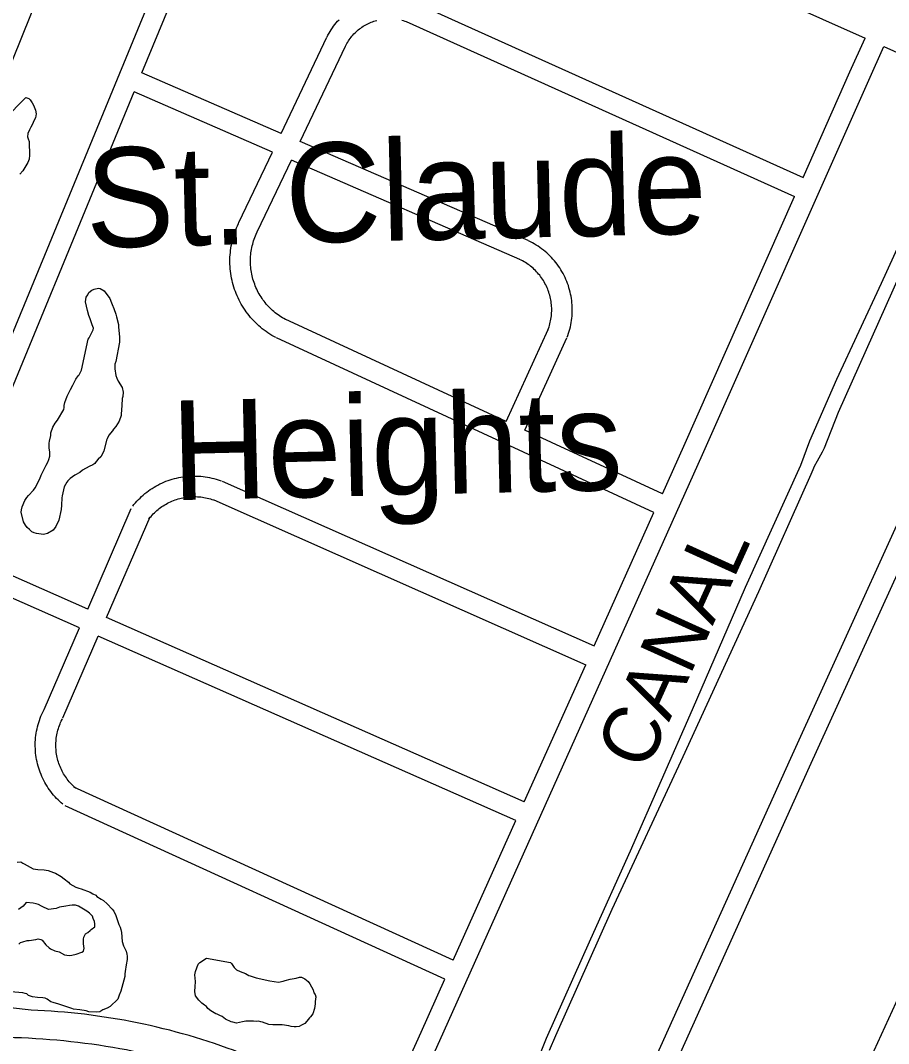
# Model space of a CAD drawing. Extents: x 3677843 to 3715951, y 511991 to 537744.
# Drawn here: x 3703535 to 3704800, y 533726 to 535216 of the extents above; entities that cross this region are included whole.
import ezdxf

# ---------------------------------------------------------------- set-up
doc = ezdxf.new("R2010")
doc.units = 0
for name, color, linetype in [('V-RIVR-IDEN', 7, 'Continuous'), ('V-ROAD-CNTR', 7, 'Continuous'), ('V-SITE-VEGE', 7, 'Continuous'), ('V-TOPO-GNAM-IDEN', 7, 'Continuous'), ('V-TOPO-SHOR', 7, 'Continuous')]:
    doc.layers.add(name, color=color, linetype=linetype)

msp = doc.modelspace()

# ---------------------------------------------------------------- linework, layer by layer
at = {"layer": 'V-ROAD-CNTR'}
for points in [[(3703102.6, 533712.4), (3703183.6, 533932.2), (3703439, 534556.2), (3703725.5, 535250.6), (3703863, 535591.4)], [(3703712.2, 535139.8), (3703753.2, 535239.2), (3703890.5, 535579.3)], [(3703890.5, 535579.3), (3704189.3, 535447.7), (3704766.3, 535190.2)], [(3704109.6, 535242), (3704675.7, 534987.3)], [(3703982.1, 535192), (3703983.4, 535194.5), (3703984.9, 535197.3), (3703986.4, 535199.9), (3703988.1, 535202.5), (3703989.8, 535205.1), (3703991.6, 535207.6), (3703993.5, 535210.1), (3703995.4, 535212.4), (3703997.4, 535214.8), (3703999.5, 535217.1)], [(3704008.8, 535178.4), (3704009.9, 535180.5), (3704011, 535182.5), (3704012.1, 535184.3), (3704013.2, 535186.2), (3704014.4, 535188), (3704015.7, 535189.7), (3704017, 535191.5), (3704018.4, 535193.2), (3704019.8, 535194.8), (3704021.3, 535196.4), (3704022.8, 535198), (3704024.4, 535199.5), (3704026, 535200.9), (3704027.6, 535202.3), (3704029.3, 535203.7), (3704031.1, 535205), (3704032.9, 535206.3), (3704034.7, 535207.5), (3704036.5, 535208.6), (3704038.4, 535209.7), (3704040.3, 535210.7), (3704042.3, 535211.7), (3704044.3, 535212.6), (3704046.3, 535213.4), (3704048.3, 535214.2), (3704050.3, 535215), (3704052.4, 535215.6), (3704054.5, 535216.2)], [(3704091.1, 535216.5), (3704093.2, 535215.9), (3704095.3, 535215.2), (3704097.4, 535214.5), (3704098.3, 535214.2)], [(3704097.3, 535214.6), (3704663.5, 534959.8)], [(3703915.3, 535051.5), (3703981.9, 535191.6)], [(3704675.7, 534987.3), (3704744.1, 535141.3), (3704766.3, 535190.2)], [(3703754.8, 532865), (3704146.3, 533730.2), (3704529.3, 534583.7), (3704771.4, 535129), (3704793.7, 535177.9)], [(3703942.8, 535039.6), (3704009, 535178.8)], [(3704793.7, 535177.9), (3704925.4, 535119.1), (3705070.9, 535053.4)], [(3703915.3, 535051.5), (3703712.2, 535139.8)], [(3703427.7, 534449.4), (3703466.8, 534544.8), (3703700.8, 535112.1)], [(3703902.4, 535024.4), (3703700.8, 535112.1)], [(3704003.6, 532704.4), (3704156.6, 533036.7), (3704330.3, 533431.1), (3704391.9, 533551.9), (3704657.9, 534141.3), (3704893.6, 534659), (3705070.9, 535053.4)], [(3704275, 534895.3), (3703942.8, 535039.6)], [(3704030.9, 532691.9), (3704184, 533024.4), (3704357.4, 533418.3), (3704418.9, 533538.9), (3704685.2, 534129), (3704921, 534646.6), (3705098.2, 535041.1)], [(3703853.7, 534921.9), (3703902.4, 535024.4)], [(3703880.8, 534909), (3703930, 535012.5)], [(3704263, 534867.8), (3703930, 535012.5)], [(3704470.7, 534526.5), (3704501.9, 534595.9), (3704663.5, 534959.8)], [(3705330, 534936.4), (3705296.1, 534860.9), (3704918, 534018.2), (3704527.9, 533167.6), (3704231.8, 532504.7), (3704117.8, 532244.3)], [(3703907.3, 534754.1), (3703904.5, 534755.6), (3703901.6, 534757.3), (3703898.7, 534759.1), (3703895.9, 534761), (3703893.1, 534762.9), (3703890.4, 534764.9), (3703887.7, 534767), (3703885.1, 534769.2), (3703882.5, 534771.4), (3703880, 534773.7), (3703877.6, 534776), (3703875.2, 534778.5), (3703872.9, 534780.9), (3703870.7, 534783.5), (3703868.5, 534786.1), (3703866.4, 534788.8), (3703864.4, 534791.5), (3703862.5, 534794.3), (3703860.6, 534797.1), (3703858.8, 534799.9), (3703857.1, 534802.9), (3703855.4, 534805.8), (3703853.9, 534808.8), (3703852.4, 534811.9), (3703851, 534815), (3703849.7, 534818.1), (3703848.5, 534821.3), (3703847.3, 534824.4), (3703846.3, 534827.7), (3703845.3, 534830.9), (3703844.4, 534834.2), (3703843.6, 534837.5), (3703842.9, 534840.8), (3703842.3, 534844.1), (3703841.8, 534847.5), (3703841.3, 534850.8), (3703841, 534854.2), (3703840.7, 534857.6), (3703840.5, 534860.9), (3703840.5, 534864.3), (3703840.5, 534867.7), (3703840.6, 534871.1), (3703840.8, 534874.5), (3703841.1, 534877.9), (3703841.4, 534881.2), (3703841.9, 534884.6), (3703842.4, 534887.9), (3703843.1, 534891.3), (3703843.8, 534894.6), (3703844.6, 534897.9), (3703845.6, 534901.1), (3703846.5, 534904.4), (3703847.6, 534907.6), (3703848.8, 534910.7), (3703850.1, 534913.9), (3703851.4, 534917), (3703852.8, 534920.1), (3703853.7, 534922)], [(3703921.7, 534780.3), (3703919.3, 534781.7), (3703917.1, 534783), (3703914.9, 534784.3), (3703912.7, 534785.8), (3703910.6, 534787.3), (3703908.5, 534788.8), (3703906.5, 534790.4), (3703904.5, 534792), (3703902.5, 534793.7), (3703900.6, 534795.5), (3703898.8, 534797.3), (3703897, 534799.1), (3703895.2, 534801), (3703893.5, 534803), (3703891.9, 534805), (3703890.3, 534807), (3703888.7, 534809.1), (3703887.3, 534811.2), (3703885.8, 534813.3), (3703884.5, 534815.5), (3703883.1, 534817.7), (3703881.9, 534820), (3703880.7, 534822.3), (3703879.6, 534824.6), (3703878.5, 534827), (3703877.5, 534829.4), (3703876.6, 534831.8), (3703875.7, 534834.2), (3703874.9, 534836.7), (3703874.1, 534839.1), (3703873.5, 534841.6), (3703872.9, 534844.1), (3703872.3, 534846.7), (3703871.9, 534849.2), (3703871.4, 534851.8), (3703871.1, 534854.3), (3703870.8, 534856.9), (3703870.6, 534859.5), (3703870.5, 534862), (3703870.5, 534864.6), (3703870.5, 534867.2), (3703870.5, 534869.8), (3703870.7, 534872.4), (3703870.9, 534874.9), (3703871.2, 534877.5), (3703871.6, 534880.1), (3703872, 534882.6), (3703872.5, 534885.2), (3703873, 534887.7), (3703873.7, 534890.2), (3703874.3, 534892.7), (3703875.1, 534895.2), (3703875.9, 534897.6), (3703876.8, 534900), (3703877.8, 534902.4), (3703878.8, 534904.8), (3703879.9, 534907.2), (3703880.7, 534908.8)], [(3704332, 534754.6), (3704333.1, 534757.4), (3704334.1, 534760.4), (3704335, 534763.5), (3704335.9, 534766.6), (3704336.6, 534769.7), (3704337.3, 534772.9), (3704337.9, 534776), (3704338.4, 534779.2), (3704338.8, 534782.4), (3704339.1, 534785.5), (3704339.3, 534788.7), (3704339.4, 534791.9), (3704339.4, 534795.1), (3704339.4, 534798.4), (3704339.2, 534801.6), (3704339, 534804.7), (3704338.6, 534807.9), (3704338.2, 534811.1), (3704337.7, 534814.3), (3704337, 534817.4), (3704336.3, 534820.5), (3704335.5, 534823.6), (3704334.6, 534826.7), (3704333.7, 534829.8), (3704332.6, 534832.8), (3704331.5, 534835.8), (3704330.2, 534838.8), (3704328.9, 534841.7), (3704327.5, 534844.6), (3704326, 534847.4), (3704324.4, 534850.2), (3704322.8, 534852.9), (3704321.1, 534855.6), (3704319.3, 534858.3), (3704317.4, 534860.9), (3704315.4, 534863.4), (3704313.4, 534865.9), (3704311.3, 534868.3), (3704309.1, 534870.7), (3704306.9, 534873), (3704304.6, 534875.2), (3704302.3, 534877.4), (3704299.8, 534879.5), (3704297.3, 534881.5), (3704294.8, 534883.5), (3704292.2, 534885.4), (3704289.6, 534887.2), (3704286.9, 534888.9), (3704284.1, 534890.5), (3704281.3, 534892.1), (3704278.5, 534893.6), (3704275.7, 534895), (3704275.4, 534895.1)], [(3704303.9, 534765), (3704304.8, 534767.4), (3704305.5, 534769.6), (3704306.2, 534771.9), (3704306.8, 534774.1), (3704307.4, 534776.4), (3704307.9, 534778.7), (3704308.3, 534781), (3704308.7, 534783.3), (3704308.9, 534785.6), (3704309.2, 534788), (3704309.3, 534790.3), (3704309.4, 534792.6), (3704309.4, 534795), (3704309.4, 534797.3), (3704309.3, 534799.6), (3704309.1, 534802), (3704308.8, 534804.3), (3704308.5, 534806.6), (3704308.1, 534808.9), (3704307.7, 534811.2), (3704307.2, 534813.5), (3704306.6, 534815.8), (3704305.9, 534818), (3704305.2, 534820.2), (3704304.4, 534822.5), (3704303.6, 534824.6), (3704302.7, 534826.8), (3704301.7, 534828.9), (3704300.7, 534831), (3704299.6, 534833.1), (3704298.5, 534835.1), (3704297.3, 534837.1), (3704296, 534839.1), (3704294.7, 534841.1), (3704293.3, 534842.9), (3704291.9, 534844.8), (3704290.4, 534846.6), (3704288.9, 534848.4), (3704287.3, 534850.1), (3704285.7, 534851.8), (3704284, 534853.4), (3704282.3, 534855), (3704280.5, 534856.5), (3704278.7, 534858), (3704276.9, 534859.4), (3704275, 534860.8), (3704273, 534862.1), (3704271.1, 534863.4), (3704269.1, 534864.6), (3704267, 534865.7), (3704264.9, 534866.8), (3704262.7, 534867.9), (3704262.7, 534867.9)], [(3704243.2, 534631.8), (3703920.8, 534780.8)], [(3704243.2, 534631.8), (3704304.3, 534766)], [(3704458.5, 534499.2), (3703908.2, 534753.6)], [(3704270.4, 534619.2), (3704331.6, 534753.6)], [(3704470.7, 534526.5), (3704270.4, 534619.2)], [(3703698.8, 534508.5), (3703700.7, 534510.9), (3703702.8, 534513.4), (3703705, 534515.8), (3703707.2, 534518.1), (3703709.5, 534520.4), (3703711.8, 534522.7), (3703714.2, 534524.8), (3703716.7, 534526.9), (3703719.2, 534528.9), (3703721.8, 534530.8), (3703724.5, 534532.7), (3703727.2, 534534.5), (3703729.9, 534536.2), (3703732.7, 534537.8), (3703735.6, 534539.4), (3703738.4, 534540.9), (3703741.4, 534542.2), (3703744.3, 534543.5), (3703747.3, 534544.8), (3703750.4, 534545.9), (3703753.4, 534546.9), (3703756.5, 534547.9), (3703759.6, 534548.8), (3703762.8, 534549.6), (3703765.9, 534550.2), (3703769.1, 534550.8), (3703772.3, 534551.4), (3703775.5, 534551.8), (3703778.7, 534552.1), (3703782, 534552.3), (3703785.2, 534552.5), (3703788.4, 534552.5), (3703791.7, 534552.5), (3703794.9, 534552.4), (3703798.1, 534552.1), (3703801.3, 534551.8), (3703804.5, 534551.4), (3703807.7, 534550.9), (3703810.9, 534550.3), (3703814.1, 534549.6), (3703817.2, 534548.9), (3703820.3, 534548), (3703823.4, 534547.1), (3703826.5, 534546), (3703828.2, 534545.4)], [(3703829.2, 534545), (3704371.4, 534305.1)], [(3703722.3, 534489.9), (3703723.9, 534491.9), (3703725.5, 534493.7), (3703727.1, 534495.5), (3703728.7, 534497.2), (3703730.4, 534498.9), (3703732.1, 534500.5), (3703733.9, 534502.1), (3703735.7, 534503.7), (3703737.6, 534505.1), (3703739.5, 534506.6), (3703741.4, 534507.9), (3703743.4, 534509.3), (3703745.4, 534510.5), (3703747.5, 534511.7), (3703749.6, 534512.9), (3703751.7, 534513.9), (3703753.8, 534515), (3703756, 534515.9), (3703758.2, 534516.8), (3703760.5, 534517.6), (3703762.7, 534518.4), (3703765, 534519.1), (3703767.3, 534519.8), (3703769.6, 534520.3), (3703771.9, 534520.8), (3703774.3, 534521.3), (3703776.6, 534521.7), (3703779, 534522), (3703781.3, 534522.2), (3703783.7, 534522.4), (3703786.1, 534522.5), (3703788.5, 534522.5), (3703790.8, 534522.5), (3703793.2, 534522.4), (3703795.6, 534522.2), (3703798, 534522), (3703800.3, 534521.7), (3703802.7, 534521.3), (3703805, 534520.9), (3703807.4, 534520.4), (3703809.7, 534519.8), (3703812, 534519.2), (3703814.2, 534518.5), (3703816.5, 534517.7), (3703818, 534517.2)], [(3703817, 534517.6), (3704359.1, 534277.7)], [(3703633.2, 534358.7), (3703696.8, 534505.2)], [(3704371.4, 534305.1), (3704458.5, 534499.2)], [(3703660.7, 534346.6), (3703724.3, 534493.2)], [(3703633.2, 534358.7), (3703427.7, 534449.4)], [(3703621.3, 534331.2), (3703416.3, 534421.6)], [(3704269.5, 534078.1), (3703660.7, 534346.6)], [(3703569.6, 534212.2), (3703621.3, 534331.2)], [(3703597.1, 534200.3), (3703648.7, 534319.1)], [(3704257.2, 534050.7), (3703648.7, 534319.1)], [(3704269.5, 534078.1), (3704359.1, 534277.7)], [(3703597.1, 534074.3), (3703594.8, 534076.3), (3703592.4, 534078.4), (3703590.1, 534080.7), (3703587.8, 534083), (3703585.7, 534085.3), (3703583.5, 534087.7), (3703581.5, 534090.2), (3703579.5, 534092.8), (3703577.6, 534095.4), (3703575.8, 534098), (3703574, 534100.7), (3703572.4, 534103.5), (3703570.8, 534106.3), (3703569.3, 534109.1), (3703567.8, 534112), (3703566.5, 534114.9), (3703565.2, 534117.9), (3703564, 534120.9), (3703562.9, 534123.9), (3703561.9, 534126.9), (3703561, 534130), (3703560.2, 534133.1), (3703559.5, 534136.3), (3703558.8, 534139.4), (3703558.3, 534142.6), (3703557.8, 534145.8), (3703557.4, 534149), (3703557.1, 534152.2), (3703557, 534155.4), (3703556.9, 534158.6), (3703556.9, 534161.8), (3703556.9, 534165), (3703557.1, 534168.2), (3703557.4, 534171.4), (3703557.8, 534174.6), (3703558.2, 534177.8), (3703558.8, 534181), (3703559.4, 534184.2), (3703560.1, 534187.3), (3703561, 534190.4), (3703561.9, 534193.5), (3703562.9, 534196.5), (3703563.9, 534199.6), (3703565.1, 534202.6), (3703566.4, 534205.5), (3703567.7, 534208.5), (3703569.1, 534211.3), (3703570.1, 534213.2)], [(3703616.6, 534097.1), (3703614.6, 534098.8), (3703612.9, 534100.4), (3703611.2, 534102), (3703609.5, 534103.7), (3703607.9, 534105.4), (3703606.4, 534107.2), (3703604.9, 534109), (3703603.4, 534110.9), (3703602.1, 534112.8), (3703600.7, 534114.7), (3703599.4, 534116.7), (3703598.2, 534118.7), (3703597, 534120.7), (3703595.9, 534122.8), (3703594.9, 534124.9), (3703593.9, 534127.1), (3703593, 534129.2), (3703592.1, 534131.4), (3703591.3, 534133.6), (3703590.6, 534135.9), (3703589.9, 534138.1), (3703589.3, 534140.4), (3703588.8, 534142.7), (3703588.3, 534145), (3703587.9, 534147.3), (3703587.5, 534149.7), (3703587.3, 534152), (3703587.1, 534154.4), (3703586.9, 534156.7), (3703586.9, 534159.1), (3703586.9, 534161.4), (3703586.9, 534163.8), (3703587.1, 534166.1), (3703587.3, 534168.5), (3703587.5, 534170.8), (3703587.9, 534173.1), (3703588.3, 534175.5), (3703588.7, 534177.8), (3703589.3, 534180.1), (3703589.9, 534182.4), (3703590.5, 534184.6), (3703591.2, 534186.9), (3703592, 534189.1), (3703592.9, 534191.3), (3703593.8, 534193.4), (3703594.8, 534195.6), (3703595.9, 534197.7), (3703596.7, 534199.3)], [(3704165.9, 533847.1), (3703613.1, 534099.4)], [(3704153.6, 533819.7), (3703600.6, 534072.1)], [(3704165.9, 533847.1), (3704257.2, 534050.7)], [(3703937.3, 533341.1), (3704119, 533742.5), (3704153.6, 533819.7)], [(3703550.7, 533774.5), (3703305.7, 533801.9)]]:
    msp.add_lwpolyline(points, dxfattribs=at)
for centre, radius, start, end in [((3703517, 532830.6), 944.4, 69.0439, 87.9547), ((3703492.7, 532670.9), 1064, 71.0076, 88.7276)]:
    msp.add_arc(centre, radius, start, end, dxfattribs=at)
at = {"layer": 'V-SITE-VEGE'}
for points in [[(3703511.8, 535072.5), (3703542.9, 535103.6), (3703547.3, 535102.5), (3703549.5, 535100.3), (3703552.2, 535095.9), (3703554.4, 535092.7), (3703557.1, 535085.6), (3703558.2, 535080.1), (3703557.1, 535074.1), (3703554.4, 535068.7), (3703553.3, 535065.9), (3703550.5, 535060.5), (3703548.4, 535056.7), (3703546.2, 535051.2), (3703545.6, 535046.3), (3703546.7, 535043.6), (3703547.8, 535039.8), (3703547.8, 535032.7), (3703548.4, 535025.6), (3703548.4, 535019.6), (3703547.8, 535014.1), (3703546.2, 535009.2), (3703538.5, 534997.2), (3703534.2, 534992.3)], [(3703639.3, 534823.2), (3703642.6, 534824.8), (3703649.2, 534825.9), (3703651.3, 534825.4), (3703657.3, 534822.1), (3703665.5, 534811.2), (3703667.7, 534804.6), (3703668.8, 534802.5), (3703671.5, 534796.5), (3703674.2, 534788.3), (3703675.3, 534784.4), (3703678, 534773), (3703678, 534769.2), (3703679.7, 534755), (3703679.7, 534747.4)], [(3703679.7, 534747.4), (3703674.2, 534719.5), (3703672.6, 534715.2), (3703672.6, 534708.6), (3703674.2, 534698.8), (3703675.8, 534695), (3703677.5, 534690.6), (3703683.5, 534681.4), (3703685.1, 534674.8), (3703684.5, 534668.3), (3703683.5, 534665.5), (3703682.9, 534655.2), (3703681.8, 534642.6), (3703681.8, 534640.5), (3703679.1, 534632.3), (3703674.2, 534624.6), (3703670.9, 534620.8), (3703669.3, 534618.1), (3703663.8, 534612.1), (3703661.6, 534606.6), (3703660.5, 534604.5), (3703656.7, 534588.7), (3703652.3, 534580.5), (3703648.5, 534577.2), (3703645.8, 534573.4), (3703643.6, 534570.7), (3703640.9, 534569), (3703635.4, 534566.3), (3703625.6, 534560.8), (3703621.8, 534557.6), (3703614.7, 534553.8), (3703607.6, 534548.9), (3703604.3, 534545.6), (3703602.7, 534543.4), (3703598.9, 534536.9), (3703596.1, 534523.8), (3703595.6, 534520.5), (3703595, 534510.1), (3703594.5, 534503.6), (3703591.2, 534488.3), (3703586.8, 534479.1), (3703583, 534473.6), (3703574.8, 534468.7), (3703568.8, 534467.1), (3703558.5, 534468.7), (3703555.2, 534469.8), (3703551.9, 534471.4), (3703548.6, 534474.7), (3703544.8, 534477.4), (3703542.6, 534480.7), (3703539.9, 534485.6), (3703536.1, 534499.8), (3703536.7, 534503.1), (3703537.8, 534507.4), (3703541.6, 534516.7), (3703544.3, 534521.1), (3703547, 534524.3), (3703554.1, 534532), (3703556.9, 534535.2), (3703563.4, 534548.3), (3703565.6, 534553.8), (3703568.9, 534560.3), (3703572.7, 534568.5), (3703574.9, 534572.9), (3703576.5, 534576.7), (3703578.1, 534581.6), (3703578.1, 534587.6), (3703577.1, 534593.1), (3703577.1, 534600.1), (3703577.6, 534603.4), (3703579.3, 534611.6), (3703579.3, 534615.4), (3703582.5, 534623.6), (3703585.8, 534629.6), (3703589.1, 534634), (3703598.4, 534649.2), (3703598.9, 534652.5), (3703598.9, 534655.2), (3703600, 534659.6), (3703603.3, 534668.9), (3703608.2, 534678.7), (3703611.5, 534684.7), (3703615.8, 534693.4), (3703619.1, 534698.3), (3703620.7, 534699.9), (3703622.9, 534703.8), (3703624, 534706.5), (3703633.9, 534751.7), (3703635.5, 534753.9), (3703637.7, 534758.8), (3703641, 534765.4), (3703641.5, 534767.6), (3703639.9, 534772.5), (3703636.6, 534781.2), (3703635, 534786.1), (3703632.8, 534793.7), (3703630.1, 534806.3), (3703631.2, 534812.8), (3703633.3, 534816.6), (3703635, 534819.9), (3703639.3, 534823.2)], [(3703530.4, 533989.8), (3703535.9, 533990.4), (3703538.6, 533988.7), (3703540.8, 533987.6), (3703553.9, 533980.5), (3703560.4, 533979.5), (3703569.7, 533978.9), (3703575.7, 533977.8), (3703583.3, 533975.1), (3703586.1, 533974), (3703594.8, 533969.1)], [(3703594.8, 533969.1), (3703599.1, 533965.8), (3703605.1, 533960.9), (3703607.3, 533958.7), (3703616, 533953.8), (3703620.4, 533952.2), (3703623.7, 533951.1), (3703636.8, 533946.2), (3703640.6, 533944), (3703644.9, 533941.8), (3703646.6, 533940.1), (3703653.1, 533936.3), (3703656.4, 533934.1), (3703661.8, 533929.2), (3703668.9, 533921.6), (3703671.1, 533918.9), (3703674.4, 533912.3), (3703676, 533906.3), (3703678.7, 533899.2), (3703680.4, 533895.4), (3703681.5, 533892.1), (3703682.6, 533887.8), (3703683.6, 533874.7), (3703685.3, 533868.1), (3703689.1, 533860.5), (3703690.2, 533856.1), (3703690.7, 533852.9), (3703690.7, 533848.5), (3703689.1, 533840.3), (3703688, 533831), (3703687.4, 533827.2), (3703687.4, 533823.4), (3703681.4, 533802.1), (3703679.2, 533796.1), (3703677.1, 533790.7), (3703666.1, 533779.8), (3703661.8, 533777.6), (3703655.2, 533774.9), (3703650.9, 533772.2), (3703645.4, 533771.6), (3703635.1, 533772.2), (3703631.2, 533773.3), (3703622, 533774.9), (3703612.7, 533776), (3703610, 533777.1), (3703591.4, 533783.1), (3703582.7, 533785.8), (3703579.4, 533786.4), (3703574, 533790.7), (3703571.2, 533791.8), (3703568, 533792.4), (3703560.3, 533792.9), (3703552.7, 533794), (3703547.2, 533795.7), (3703544.5, 533798.4), (3703542.3, 533798.9), (3703538.5, 533799.5), (3703521.1, 533801.1)], [(3703533.1, 533870.4), (3703535.3, 533873.1), (3703538.6, 533874.2), (3703545.1, 533875.8), (3703547.8, 533875.8), (3703557.6, 533877.5), (3703560.9, 533878.6), (3703564.7, 533877.5), (3703566.9, 533876.4), (3703572.4, 533869.8), (3703577.3, 533865.5), (3703578.9, 533863.8), (3703585.5, 533861.1), (3703591.5, 533859.4), (3703599.6, 533855.1), (3703606.2, 533854), (3703610, 533854.5), (3703616.5, 533856.2), (3703624.7, 533858.9), (3703626.9, 533860.5), (3703628, 533864.9), (3703627.5, 533867.1), (3703626.9, 533871.4), (3703626.9, 533878), (3703627.5, 533880.7), (3703628.6, 533882.9), (3703630.2, 533885.6), (3703633.5, 533887.8), (3703636.7, 533890.5), (3703638.4, 533892.2), (3703643.8, 533896), (3703643.8, 533900.3), (3703643.3, 533903.6), (3703641.1, 533908), (3703640, 533911.2), (3703635.7, 533915.6), (3703631.8, 533918.9), (3703619.9, 533926), (3703615.5, 533927.6), (3703610.6, 533927.6), (3703606.8, 533927.1), (3703601.3, 533926), (3703592, 533924.4), (3703587.1, 533922.7), (3703576.2, 533921.1), (3703574, 533922.2), (3703568.6, 533924.4), (3703565.9, 533926), (3703561.5, 533928.2), (3703558.2, 533929.3), (3703553.9, 533930.4), (3703543.5, 533931.5), (3703539.1, 533926), (3703532.6, 533921.1)]]:
    msp.add_lwpolyline(points, dxfattribs=at)
msp.add_lwpolyline([(3703806.3, 533850.1), (3703841.3, 533844.1), (3703842.9, 533842.4), (3703844.5, 533839.7), (3703846.7, 533836.4), (3703850, 533833.1), (3703855.4, 533831), (3703863.1, 533827.7), (3703868, 533825), (3703870.2, 533824.4), (3703878.9, 533821.7), (3703898.5, 533817.3), (3703911.1, 533815.1), (3703918.1, 533816.8), (3703920.9, 533817.8), (3703928.5, 533819.5), (3703937.2, 533821.1), (3703942.1, 533822.7), (3703944.9, 533822.7), (3703949.8, 533820), (3703954.7, 533816.2), (3703956.9, 533812.9), (3703961.8, 533804.2), (3703962.9, 533799.8), (3703964.5, 533797.1), (3703965.6, 533793.8), (3703964.5, 533787.3), (3703964.5, 533783.5), (3703963.9, 533776.9), (3703961.2, 533769.3), (3703957.9, 533764.9), (3703956.3, 533763.3), (3703952.5, 533758.4), (3703949.8, 533755.1), (3703944.8, 533752.4), (3703941.6, 533750.7), (3703937.2, 533750.2), (3703933.9, 533750.2), (3703929.6, 533750.8), (3703926.3, 533751.8), (3703916.5, 533752.9), (3703902.8, 533752.9), (3703897.4, 533753.5), (3703888.1, 533756.8), (3703885.4, 533757.3), (3703882.1, 533758.4), (3703878.8, 533757.9), (3703875, 533758.4), (3703863.6, 533758.4), (3703858.7, 533757.3), (3703849.9, 533755.7), (3703844.5, 533756.8), (3703842.3, 533757.3), (3703834.1, 533761.2), (3703829.2, 533765), (3703825.9, 533766.6), (3703822.1, 533768.8), (3703819.9, 533769.3), (3703812.9, 533773.7), (3703808.5, 533777), (3703806.3, 533779.7), (3703803.6, 533781.9), (3703799.8, 533784.6), (3703795.4, 533789), (3703790.5, 533795.5), (3703790, 533798.8), (3703789.4, 533801), (3703789.4, 533804.3), (3703790, 533806.5), (3703790, 533811.4), (3703790.5, 533813.5), (3703790.5, 533816.3), (3703789.4, 533826.1), (3703790.5, 533831), (3703794.3, 533841.4), (3703796.5, 533844.1)], close=True, dxfattribs=at)
at = {"layer": 'V-TOPO-SHOR'}
for points in [[(3705270.5, 535855.6), (3705212.2, 535722.3), (3705104.1, 535486.4), (3705028.3, 535316.8), (3704967.9, 535179.3), (3704899.9, 535028.2), (3704827, 534868.9), (3704726.7, 534645), (3704706.4, 534592.9), (3704703.6, 534587), (3704701.2, 534583), (3704698.6, 534578.5), (3704696.3, 534574.2), (3704691.8, 534566.2), (3704690, 534561.7), (3704687.1, 534554.8), (3704610.6, 534383.8), (3704500.6, 534143.4), (3704396.9, 533921), (3704315.1, 533737.2), (3704305.5, 533715.7)], [(3703706.3, 535616.8), (3703641.5, 535451.8), (3703418.2, 534898.5), (3703330.6, 534689.7), (3703238.7, 534459.3), (3703110.3, 534141.7), (3703028.3, 533942.2)], [(3704851.2, 534968), (3704789.4, 534833.1), (3704724.7, 534693.2), (3704685, 534603.3), (3704672.2, 534567.7), (3704591.6, 534389.9), (3704514.2, 534212.1), (3704423.7, 534005.9), (3704366, 533877.8), (3704301.3, 533733.3), (3704284.7, 533691.9)]]:
    msp.add_lwpolyline(points, dxfattribs=at)

# ---------------------------------------------------------------- texts
at = {"layer": 'V-RIVR-IDEN'}
msp.add_text('CANAL', height=83, rotation=65.6235, dxfattribs=at).set_placement((3704447.2, 534120.3))
at = {"layer": 'V-TOPO-GNAM-IDEN'}
for s, p in [('St. Claude', (3703631.5, 534884.8)), ('Heights', (3703756.6, 534517.1))]:
    msp.add_text(s, height=145, rotation=1.3443, dxfattribs=at).set_placement(p)

doc.saveas('drawing.dxf')
